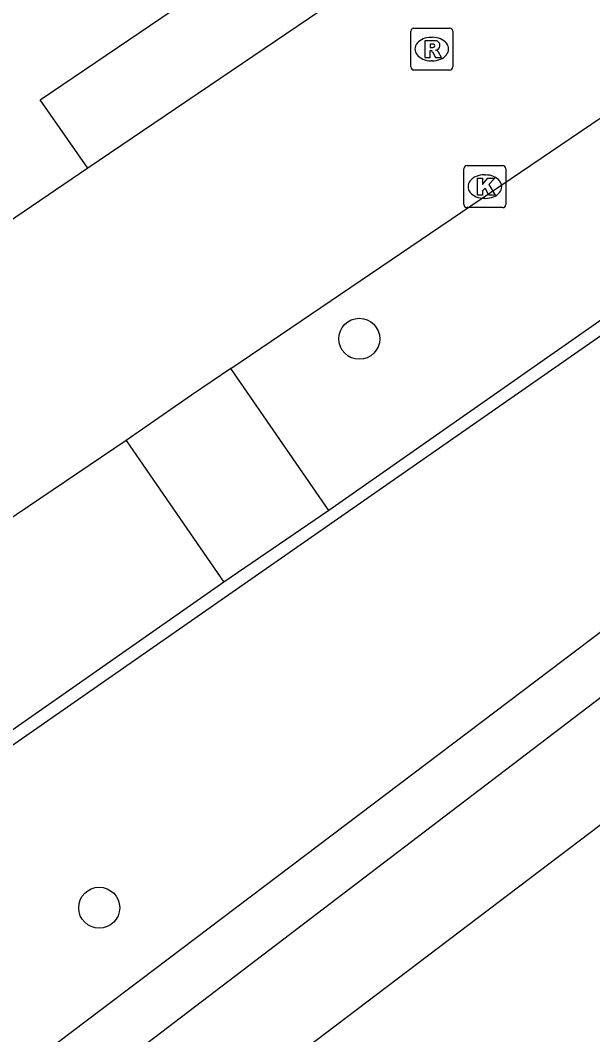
# Model space of a CAD drawing. Extents: x 160037 to 160839, y 385326 to 386441.
# Drawn here: x 160304.54 to 160318.19, y 385985.44 to 386009.62 of the extents above; entities that cross this region are included whole.
import ezdxf

# ---------------------------------------------------------------- set-up
doc = ezdxf.new("R2010")
doc.units = 0
for name, color, linetype in [('IMGEO_Boom', 7, 'Continuous'), ('IMGEO_Kolk', 7, 'Continuous'), ('IMGEO_Parkeervlak_open', 7, 'Continuous'), ('IMGEO_Rijbaan_lokaal_open', 7, 'Continuous'), ('IMGEO_Rioolput', 7, 'Continuous'), ('IMGEO_Voetpad_open', 7, 'Continuous')]:
    doc.layers.add(name, color=color, linetype=linetype)

msp = doc.modelspace()

# ---------------------------------------------------------------- linework, layer by layer
at = {"layer": 'IMGEO_Boom'}
for centre in [(160312.624, 386002.03), (160306.423, 385988.465)]:
    msp.add_circle(centre, 0.489, dxfattribs=at)
at = {"layer": 'IMGEO_Kolk'}
for p, q in [((160315.119, 386005.232), (160315.119, 386006.084)), ((160315.194, 386006.158), (160316.046, 386006.158)), ((160316.12, 386006.084), (160316.12, 386005.232)), ((160315.607, 386005.938), (160315.632, 386005.938)), ((160315.63, 386005.378), (160315.605, 386005.378)), ((160316.046, 386005.158), (160315.194, 386005.158))]:
    msp.add_line(p, q, dxfattribs=at)
for points in [[(160315.119, 386005.232), (160315.119, 386006.084)], [(160315.194, 386006.158), (160316.046, 386006.158)], [(160316.12, 386006.084), (160316.12, 386005.232)], [(160315.44, 386005.858), (160315.563, 386005.858), (160315.563, 386005.707), (160315.693, 386005.858), (160315.857, 386005.858), (160315.711, 386005.707), (160315.864, 386005.458), (160315.712, 386005.458), (160315.627, 386005.622), (160315.563, 386005.555), (160315.563, 386005.458), (160315.44, 386005.458), (160315.44, 386005.858)], [(160316.046, 386005.158), (160315.194, 386005.158)]]:
    msp.add_lwpolyline(points, dxfattribs=at)
for centre, start, end in [((160315.196, 386006.082), 91.552, 178.448), ((160315.196, 386006.082), 91.552, 178.448), ((160316.044, 386006.082), 1.552, 88.448), ((160316.044, 386006.082), 1.552, 88.448), ((160315.196, 386005.234), 181.552, 268.448), ((160315.196, 386005.234), 181.552, 268.448), ((160316.044, 386005.234), 271.552, 358.448), ((160316.044, 386005.234), 271.552, 358.448)]:
    msp.add_arc(centre, 0.0765, start, end, dxfattribs=at)
for centre, major_axis, ratio, start_param, end_param in [((160315.606, 386005.658), (-0.387, 0.002), 0.722429, 4.712389, 7.853982), ((160315.631, 386005.658), (-0.39, 0.002), 0.717154, 1.570796, 4.712389)]:
    msp.add_ellipse(centre, major_axis=major_axis, ratio=ratio, start_param=start_param, end_param=end_param, dxfattribs=at)
at = {"layer": 'IMGEO_Parkeervlak_open'}
for points in [[(160306.448, 385984.39), (160326.78, 385999.882)], [(160328.26, 385997.929), (160307.743, 385982.375)]]:
    msp.add_lwpolyline(points, dxfattribs=at)
at = {"layer": 'IMGEO_Rijbaan_lokaal_open'}
for points in [[(160316.138, 386012.864), (160306.155, 386006.102)], [(160309.564, 386001.319), (160320.294, 386008.593)], [(160306.155, 386006.102), (160295.447, 385998.822)], [(160309.564, 386001.319), (160308.625, 386000.684), (160307.063, 385999.604)], [(160307.063, 385999.604), (160298.92, 385994.106)]]:
    msp.add_lwpolyline(points, dxfattribs=at)
at = {"layer": 'IMGEO_Rioolput'}
for p, q in [((160313.852, 386008.512), (160313.852, 386009.364)), ((160313.927, 386009.438), (160314.779, 386009.438)), ((160314.853, 386009.364), (160314.853, 386008.512)), ((160314.34, 386009.218), (160314.365, 386009.218)), ((160314.363, 386008.658), (160314.338, 386008.658)), ((160314.779, 386008.438), (160313.927, 386008.438))]:
    msp.add_line(p, q, dxfattribs=at)
for points in [[(160313.852, 386008.512), (160313.852, 386009.364)], [(160313.927, 386009.438), (160314.779, 386009.438)], [(160314.853, 386009.364), (160314.853, 386008.512)], [(160314.441, 386009.136), (160314.189, 386009.138), (160314.189, 386008.738)], [(160314.189, 386008.738), (160314.313, 386008.738), (160314.313, 386008.9), (160314.324, 386008.9)], [(160314.367, 386009.057), (160314.313, 386009.057), (160314.313, 386008.976)], [(160314.313, 386008.976), (160314.365, 386008.976)], [(160314.371, 386008.871), (160314.442, 386008.738), (160314.582, 386008.738), (160314.517, 386008.864)], [(160314.779, 386008.438), (160313.927, 386008.438)]]:
    msp.add_lwpolyline(points, dxfattribs=at)
for centre, radius, start, end in [((160313.929, 386009.362), 0.0765, 91.552, 178.448), ((160313.929, 386009.362), 0.0765, 91.552, 178.448), ((160314.777, 386009.362), 0.0765, 1.552, 88.448), ((160314.777, 386009.362), 0.0765, 1.552, 88.448), ((160314.44, 386009.026), 0.109, 350.3612, 89.416), ((160314.323, 386008.847), 0.0533, 26.0293, 88.6989), ((160314.349, 386009.165), 0.19, 274.7715, 282.9687), ((160314.373, 386008.961), 0.0964, 77.0061, 93.1865), ((160314.387, 386009.018), 0.0378, 276.6634, 79.6772), ((160314.438, 386009.026), 0.112, 277.5842, 350.9817), ((160314.422, 386008.811), 0.108, 29.5134, 73.7905), ((160313.929, 386008.514), 0.0765, 181.552, 268.448), ((160313.929, 386008.514), 0.0765, 181.552, 268.448), ((160314.777, 386008.514), 0.0765, 271.552, 358.448), ((160314.777, 386008.514), 0.0765, 271.552, 358.448)]:
    msp.add_arc(centre, radius, start, end, dxfattribs=at)
for centre, major_axis, ratio, start_param, end_param in [((160314.339, 386008.938), (-0.387, 0.002), 0.722429, 4.712389, 7.853982), ((160314.364, 386008.938), (-0.39, 0.002), 0.717154, 1.570796, 4.712389)]:
    msp.add_ellipse(centre, major_axis=major_axis, ratio=ratio, start_param=start_param, end_param=end_param, dxfattribs=at)
at = {"layer": 'IMGEO_Voetpad_open'}
for points in [[(160306.155, 386006.102), (160305.018, 386007.729), (160315.025, 386014.503), (160316.138, 386012.864)], [(160322.666, 386005.467), (160311.896, 385997.938)], [(160301.364, 385990.619), (160301.53, 385990.38), (160322.6, 386005.043), (160325.898, 386000.723)], [(160311.896, 385997.938), (160309.564, 386001.319)], [(160325.898, 386000.723), (160324.95, 386000), (160301.572, 385982.338), (160300.43, 385981.446), (160300.198, 385981.265)], [(160307.063, 385999.604), (160309.397, 385996.226)], [(160311.896, 385997.938), (160309.397, 385996.226)], [(160309.397, 385996.226), (160301.364, 385990.619)]]:
    msp.add_lwpolyline(points, dxfattribs=at)

doc.saveas('drawing.dxf')
